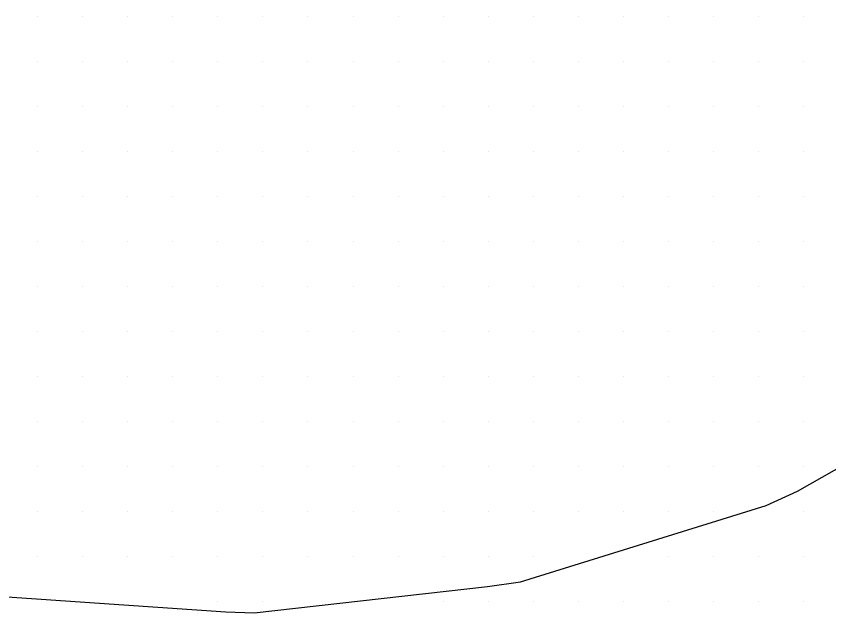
# Model space of a CAD drawing. Extents: x 1762120 to 1766775, y 709485 to 712965.
# Drawn here: x 1766222.57 to 1766267.63, y 710055.65 to 710088.75 of the extents above; entities that cross this region are included whole.
import ezdxf

# ---------------------------------------------------------------- set-up
doc = ezdxf.new("R2010")
doc.units = 0
doc.layers.add('Exist DTM Scan Elevation Point', color=7, linetype='Continuous')
doc.layers.add('Exist Roads EOT', color=7, linetype='Continuous')

msp = doc.modelspace()

# ---------------------------------------------------------------- linework, layer by layer
at = {"layer": 'Exist DTM Scan Elevation Point'}
for p, q in [((1766223.75, 710088.75), (1766223.75, 710088.75)), ((1766226.25, 710088.75), (1766226.25, 710088.75)), ((1766228.75, 710088.75), (1766228.75, 710088.75)), ((1766231.25, 710088.75), (1766231.25, 710088.75)), ((1766233.75, 710088.75), (1766233.75, 710088.75)), ((1766236.25, 710088.75), (1766236.25, 710088.75)), ((1766238.75, 710088.75), (1766238.75, 710088.75)), ((1766241.25, 710088.75), (1766241.25, 710088.75)), ((1766243.75, 710088.75), (1766243.75, 710088.75)), ((1766246.25, 710088.75), (1766246.25, 710088.75)), ((1766248.75, 710088.75), (1766248.75, 710088.75)), ((1766251.25, 710088.75), (1766251.25, 710088.75)), ((1766253.75, 710088.75), (1766253.75, 710088.75)), ((1766256.25, 710088.75), (1766256.25, 710088.75)), ((1766258.75, 710088.75), (1766258.75, 710088.75)), ((1766261.25, 710088.75), (1766261.25, 710088.75)), ((1766263.75, 710088.75), (1766263.75, 710088.75)), ((1766266.25, 710088.75), (1766266.25, 710088.75)), ((1766223.75, 710086.25), (1766223.75, 710086.25)), ((1766226.25, 710086.25), (1766226.25, 710086.25)), ((1766228.75, 710086.25), (1766228.75, 710086.25)), ((1766231.25, 710086.25), (1766231.25, 710086.25)), ((1766233.75, 710086.25), (1766233.75, 710086.25)), ((1766236.25, 710086.25), (1766236.25, 710086.25)), ((1766238.75, 710086.25), (1766238.75, 710086.25)), ((1766241.25, 710086.25), (1766241.25, 710086.25)), ((1766243.75, 710086.25), (1766243.75, 710086.25)), ((1766246.25, 710086.25), (1766246.25, 710086.25)), ((1766248.75, 710086.25), (1766248.75, 710086.25)), ((1766251.25, 710086.25), (1766251.25, 710086.25)), ((1766253.75, 710086.25), (1766253.75, 710086.25)), ((1766256.25, 710086.25), (1766256.25, 710086.25)), ((1766258.75, 710086.25), (1766258.75, 710086.25)), ((1766261.25, 710086.25), (1766261.25, 710086.25)), ((1766263.75, 710086.25), (1766263.75, 710086.25)), ((1766266.25, 710086.25), (1766266.25, 710086.25)), ((1766223.75, 710083.75), (1766223.75, 710083.75)), ((1766226.25, 710083.75), (1766226.25, 710083.75)), ((1766228.75, 710083.75), (1766228.75, 710083.75)), ((1766231.25, 710083.75), (1766231.25, 710083.75)), ((1766233.75, 710083.75), (1766233.75, 710083.75)), ((1766236.25, 710083.75), (1766236.25, 710083.75)), ((1766238.75, 710083.75), (1766238.75, 710083.75)), ((1766241.25, 710083.75), (1766241.25, 710083.75)), ((1766243.75, 710083.75), (1766243.75, 710083.75)), ((1766246.25, 710083.75), (1766246.25, 710083.75)), ((1766248.75, 710083.75), (1766248.75, 710083.75)), ((1766251.25, 710083.75), (1766251.25, 710083.75)), ((1766253.75, 710083.75), (1766253.75, 710083.75)), ((1766256.25, 710083.75), (1766256.25, 710083.75)), ((1766258.75, 710083.75), (1766258.75, 710083.75)), ((1766261.25, 710083.75), (1766261.25, 710083.75)), ((1766263.75, 710083.75), (1766263.75, 710083.75)), ((1766266.25, 710083.75), (1766266.25, 710083.75)), ((1766223.75, 710081.25), (1766223.75, 710081.25)), ((1766226.25, 710081.25), (1766226.25, 710081.25)), ((1766228.75, 710081.25), (1766228.75, 710081.25)), ((1766231.25, 710081.25), (1766231.25, 710081.25)), ((1766233.75, 710081.25), (1766233.75, 710081.25)), ((1766236.25, 710081.25), (1766236.25, 710081.25)), ((1766238.75, 710081.25), (1766238.75, 710081.25)), ((1766241.25, 710081.25), (1766241.25, 710081.25)), ((1766243.75, 710081.25), (1766243.75, 710081.25)), ((1766246.25, 710081.25), (1766246.25, 710081.25)), ((1766248.75, 710081.25), (1766248.75, 710081.25)), ((1766251.25, 710081.25), (1766251.25, 710081.25)), ((1766253.75, 710081.25), (1766253.75, 710081.25)), ((1766256.25, 710081.25), (1766256.25, 710081.25)), ((1766258.75, 710081.25), (1766258.75, 710081.25)), ((1766261.25, 710081.25), (1766261.25, 710081.25)), ((1766263.75, 710081.25), (1766263.75, 710081.25)), ((1766266.25, 710081.25), (1766266.25, 710081.25)), ((1766223.75, 710078.75), (1766223.75, 710078.75)), ((1766226.25, 710078.75), (1766226.25, 710078.75)), ((1766228.75, 710078.75), (1766228.75, 710078.75)), ((1766231.25, 710078.75), (1766231.25, 710078.75)), ((1766233.75, 710078.75), (1766233.75, 710078.75)), ((1766236.25, 710078.75), (1766236.25, 710078.75)), ((1766238.75, 710078.75), (1766238.75, 710078.75)), ((1766241.25, 710078.75), (1766241.25, 710078.75)), ((1766243.75, 710078.75), (1766243.75, 710078.75)), ((1766246.25, 710078.75), (1766246.25, 710078.75)), ((1766248.75, 710078.75), (1766248.75, 710078.75)), ((1766251.25, 710078.75), (1766251.25, 710078.75)), ((1766253.75, 710078.75), (1766253.75, 710078.75)), ((1766256.25, 710078.75), (1766256.25, 710078.75)), ((1766258.75, 710078.75), (1766258.75, 710078.75)), ((1766261.25, 710078.75), (1766261.25, 710078.75)), ((1766263.75, 710078.75), (1766263.75, 710078.75)), ((1766266.25, 710078.75), (1766266.25, 710078.75)), ((1766223.75, 710076.25), (1766223.75, 710076.25)), ((1766226.25, 710076.25), (1766226.25, 710076.25)), ((1766228.75, 710076.25), (1766228.75, 710076.25)), ((1766231.25, 710076.25), (1766231.25, 710076.25)), ((1766233.75, 710076.25), (1766233.75, 710076.25)), ((1766236.25, 710076.25), (1766236.25, 710076.25)), ((1766238.75, 710076.25), (1766238.75, 710076.25)), ((1766241.25, 710076.25), (1766241.25, 710076.25)), ((1766243.75, 710076.25), (1766243.75, 710076.25)), ((1766246.25, 710076.25), (1766246.25, 710076.25)), ((1766248.75, 710076.25), (1766248.75, 710076.25)), ((1766251.25, 710076.25), (1766251.25, 710076.25)), ((1766253.75, 710076.25), (1766253.75, 710076.25)), ((1766256.25, 710076.25), (1766256.25, 710076.25)), ((1766258.75, 710076.25), (1766258.75, 710076.25)), ((1766261.25, 710076.25), (1766261.25, 710076.25)), ((1766263.75, 710076.25), (1766263.75, 710076.25)), ((1766266.25, 710076.25), (1766266.25, 710076.25)), ((1766223.75, 710073.75), (1766223.75, 710073.75)), ((1766226.25, 710073.75), (1766226.25, 710073.75)), ((1766228.75, 710073.75), (1766228.75, 710073.75)), ((1766231.25, 710073.75), (1766231.25, 710073.75)), ((1766233.75, 710073.75), (1766233.75, 710073.75)), ((1766236.25, 710073.75), (1766236.25, 710073.75)), ((1766238.75, 710073.75), (1766238.75, 710073.75)), ((1766241.25, 710073.75), (1766241.25, 710073.75)), ((1766243.75, 710073.75), (1766243.75, 710073.75)), ((1766246.25, 710073.75), (1766246.25, 710073.75)), ((1766248.75, 710073.75), (1766248.75, 710073.75)), ((1766251.25, 710073.75), (1766251.25, 710073.75)), ((1766253.75, 710073.75), (1766253.75, 710073.75)), ((1766256.25, 710073.75), (1766256.25, 710073.75)), ((1766258.75, 710073.75), (1766258.75, 710073.75)), ((1766261.25, 710073.75), (1766261.25, 710073.75)), ((1766263.75, 710073.75), (1766263.75, 710073.75)), ((1766266.25, 710073.75), (1766266.25, 710073.75)), ((1766223.75, 710071.25), (1766223.75, 710071.25)), ((1766226.25, 710071.25), (1766226.25, 710071.25)), ((1766228.75, 710071.25), (1766228.75, 710071.25)), ((1766231.25, 710071.25), (1766231.25, 710071.25)), ((1766233.75, 710071.25), (1766233.75, 710071.25)), ((1766236.25, 710071.25), (1766236.25, 710071.25)), ((1766238.75, 710071.25), (1766238.75, 710071.25)), ((1766241.25, 710071.25), (1766241.25, 710071.25)), ((1766243.75, 710071.25), (1766243.75, 710071.25)), ((1766246.25, 710071.25), (1766246.25, 710071.25)), ((1766248.75, 710071.25), (1766248.75, 710071.25)), ((1766251.25, 710071.25), (1766251.25, 710071.25)), ((1766253.75, 710071.25), (1766253.75, 710071.25)), ((1766256.25, 710071.25), (1766256.25, 710071.25)), ((1766258.75, 710071.25), (1766258.75, 710071.25)), ((1766261.25, 710071.25), (1766261.25, 710071.25)), ((1766263.75, 710071.25), (1766263.75, 710071.25)), ((1766266.25, 710071.25), (1766266.25, 710071.25)), ((1766223.75, 710068.75), (1766223.75, 710068.75)), ((1766226.25, 710068.75), (1766226.25, 710068.75)), ((1766228.75, 710068.75), (1766228.75, 710068.75)), ((1766231.25, 710068.75), (1766231.25, 710068.75)), ((1766233.75, 710068.75), (1766233.75, 710068.75)), ((1766236.25, 710068.75), (1766236.25, 710068.75)), ((1766238.75, 710068.75), (1766238.75, 710068.75)), ((1766241.25, 710068.75), (1766241.25, 710068.75)), ((1766243.75, 710068.75), (1766243.75, 710068.75)), ((1766246.25, 710068.75), (1766246.25, 710068.75)), ((1766248.75, 710068.75), (1766248.75, 710068.75)), ((1766251.25, 710068.75), (1766251.25, 710068.75)), ((1766253.75, 710068.75), (1766253.75, 710068.75)), ((1766256.25, 710068.75), (1766256.25, 710068.75)), ((1766258.75, 710068.75), (1766258.75, 710068.75)), ((1766261.25, 710068.75), (1766261.25, 710068.75)), ((1766263.75, 710068.75), (1766263.75, 710068.75)), ((1766266.25, 710068.75), (1766266.25, 710068.75)), ((1766223.75, 710066.25), (1766223.75, 710066.25)), ((1766226.25, 710066.25), (1766226.25, 710066.25)), ((1766228.75, 710066.25), (1766228.75, 710066.25)), ((1766231.25, 710066.25), (1766231.25, 710066.25)), ((1766233.75, 710066.25), (1766233.75, 710066.25)), ((1766236.25, 710066.25), (1766236.25, 710066.25)), ((1766238.75, 710066.25), (1766238.75, 710066.25)), ((1766241.25, 710066.25), (1766241.25, 710066.25)), ((1766243.75, 710066.25), (1766243.75, 710066.25)), ((1766246.25, 710066.25), (1766246.25, 710066.25)), ((1766248.75, 710066.25), (1766248.75, 710066.25)), ((1766251.25, 710066.25), (1766251.25, 710066.25)), ((1766253.75, 710066.25), (1766253.75, 710066.25)), ((1766256.25, 710066.25), (1766256.25, 710066.25)), ((1766258.75, 710066.25), (1766258.75, 710066.25)), ((1766261.25, 710066.25), (1766261.25, 710066.25)), ((1766263.75, 710066.25), (1766263.75, 710066.25)), ((1766266.25, 710066.25), (1766266.25, 710066.25)), ((1766223.75, 710063.75), (1766223.75, 710063.75)), ((1766226.25, 710063.75), (1766226.25, 710063.75)), ((1766228.75, 710063.75), (1766228.75, 710063.75)), ((1766231.25, 710063.75), (1766231.25, 710063.75)), ((1766233.75, 710063.75), (1766233.75, 710063.75)), ((1766236.25, 710063.75), (1766236.25, 710063.75)), ((1766238.75, 710063.75), (1766238.75, 710063.75)), ((1766241.25, 710063.75), (1766241.25, 710063.75)), ((1766243.75, 710063.75), (1766243.75, 710063.75)), ((1766246.25, 710063.75), (1766246.25, 710063.75)), ((1766248.75, 710063.75), (1766248.75, 710063.75)), ((1766251.25, 710063.75), (1766251.25, 710063.75)), ((1766253.75, 710063.75), (1766253.75, 710063.75)), ((1766256.25, 710063.75), (1766256.25, 710063.75)), ((1766258.75, 710063.75), (1766258.75, 710063.75)), ((1766261.25, 710063.75), (1766261.25, 710063.75)), ((1766263.75, 710063.75), (1766263.75, 710063.75)), ((1766266.25, 710063.75), (1766266.25, 710063.75)), ((1766223.75, 710061.25), (1766223.75, 710061.25)), ((1766226.25, 710061.25), (1766226.25, 710061.25)), ((1766228.75, 710061.25), (1766228.75, 710061.25)), ((1766231.25, 710061.25), (1766231.25, 710061.25)), ((1766233.75, 710061.25), (1766233.75, 710061.25)), ((1766236.25, 710061.25), (1766236.25, 710061.25)), ((1766238.75, 710061.25), (1766238.75, 710061.25)), ((1766241.25, 710061.25), (1766241.25, 710061.25)), ((1766243.75, 710061.25), (1766243.75, 710061.25)), ((1766246.25, 710061.25), (1766246.25, 710061.25)), ((1766248.75, 710061.25), (1766248.75, 710061.25)), ((1766251.25, 710061.25), (1766251.25, 710061.25)), ((1766253.75, 710061.25), (1766253.75, 710061.25)), ((1766256.25, 710061.25), (1766256.25, 710061.25)), ((1766258.75, 710061.25), (1766258.75, 710061.25)), ((1766261.25, 710061.25), (1766261.25, 710061.25)), ((1766266.25, 710061.25), (1766266.25, 710061.25)), ((1766223.75, 710058.75), (1766223.75, 710058.75)), ((1766226.25, 710058.75), (1766226.25, 710058.75)), ((1766228.75, 710058.75), (1766228.75, 710058.75)), ((1766231.25, 710058.75), (1766231.25, 710058.75)), ((1766233.75, 710058.75), (1766233.75, 710058.75)), ((1766236.25, 710058.75), (1766236.25, 710058.75)), ((1766238.75, 710058.75), (1766238.75, 710058.75)), ((1766241.25, 710058.75), (1766241.25, 710058.75)), ((1766243.75, 710058.75), (1766243.75, 710058.75)), ((1766246.25, 710058.75), (1766246.25, 710058.75)), ((1766248.75, 710058.75), (1766248.75, 710058.75)), ((1766251.25, 710058.75), (1766251.25, 710058.75)), ((1766258.75, 710058.75), (1766258.75, 710058.75)), ((1766261.25, 710058.75), (1766261.25, 710058.75)), ((1766263.75, 710058.75), (1766263.75, 710058.75)), ((1766266.25, 710058.75), (1766266.25, 710058.75)), ((1766233.75, 710056.25), (1766233.75, 710056.25)), ((1766236.25, 710056.25), (1766236.25, 710056.25)), ((1766246.25, 710056.25), (1766246.25, 710056.25)), ((1766248.75, 710056.25), (1766248.75, 710056.25)), ((1766251.25, 710056.25), (1766251.25, 710056.25)), ((1766253.75, 710056.25), (1766253.75, 710056.25)), ((1766256.25, 710056.25), (1766256.25, 710056.25)), ((1766258.75, 710056.25), (1766258.75, 710056.25)), ((1766261.25, 710056.25), (1766261.25, 710056.25)), ((1766263.75, 710056.25), (1766263.75, 710056.25)), ((1766266.25, 710056.25), (1766266.25, 710056.25))]:
    msp.add_line(p, q, dxfattribs=at)
at = {"layer": 'Exist Roads EOT'}
msp.add_lwpolyline([(1766208.702, 710058.798), (1766219.514, 710056.796), (1766221.51, 710056.567), (1766234.199, 710055.696), (1766235.762, 710055.648), (1766248.698, 710057.107), (1766250.538, 710057.371), (1766264.155, 710061.607), (1766265.899, 710062.402), (1766281.247, 710071.113), (1766282.847, 710072.136), (1766291.343, 710079.986), (1766292.458, 710081.101)], dxfattribs=at)

doc.saveas('drawing.dxf')
